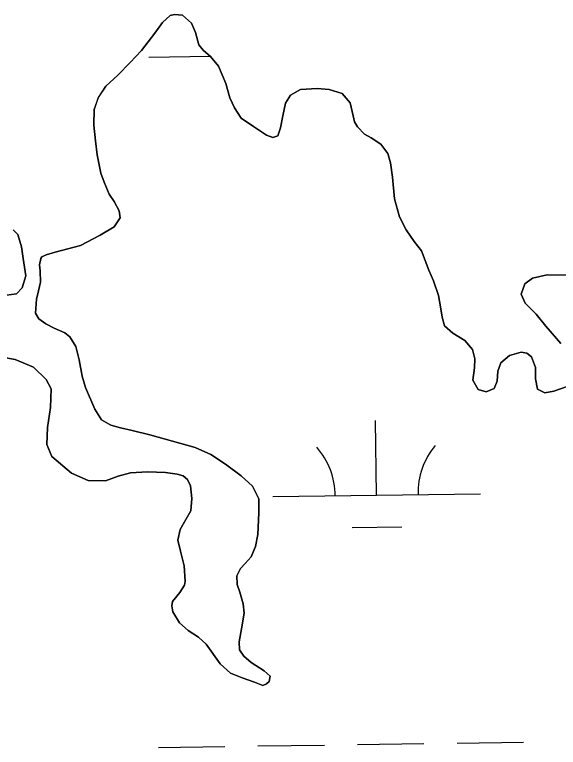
# Model space of a CAD drawing. Extents: x 3767014 to 3805179, y 361544 to 387384.
# Drawn here: x 3781289 to 3781550.9, y 368539.8 to 368892.9 of the extents above; entities that cross this region are included whole.
import ezdxf

# ---------------------------------------------------------------- set-up
doc = ezdxf.new("R2010")
doc.units = 0
doc.layers.add('V-TOPO-SHOR', color=7, linetype='Continuous')
doc.layers.add('V-WETL-SWMP', color=7, linetype='Continuous')

msp = doc.modelspace()

# ---------------------------------------------------------------- linework, layer by layer
at = {"layer": 'V-TOPO-SHOR'}
for points in [[(3781474.342, 368795.442), (3781471.987, 368804.146), (3781471.045, 368814.638), (3781470.097, 368821.525), (3781468.819, 368825.974), (3781465.493, 368830.563), (3781460.746, 368833.561), (3781457.588, 368835.335), (3781454.19, 368838.851), (3781452.668, 368841.346), (3781452.111, 368844.156), (3781450.69, 368850.449), (3781446.782, 368854.928), (3781440.604, 368856.821), (3781434.748, 368857.357), (3781426.679, 368856.866), (3781421.881, 368854.117), (3781419.442, 368850.357), (3781418.133, 368844.193), (3781417.109, 368838.325), (3781415.743, 368834.594), (3781413.328, 368833.754), (3781410.283, 368834.848), (3781404.145, 368838.978), (3781398.108, 368843.017), (3781394.87, 368848), (3781392.705, 368852.813), (3781390.684, 368859.774), (3781387.266, 368868.06), (3781383.352, 368872.832), (3781379.872, 368875.765), (3781377.765, 368878.341), (3781376.059, 368884.335), (3781374.193, 368888.866), (3781369.915, 368892.652), (3781366.011, 368892.945), (3781363.98, 368892.507), (3781360.166, 368889.199), (3781356.597, 368883.952), (3781350.178, 368875.713), (3781344.581, 368869.829), (3781338.789, 368863.845), (3781332.887, 368858.443), (3781329.319, 368853.097), (3781327.323, 368847.207), (3781327.12, 368839.705), (3781327.988, 368832.134), (3781328.836, 368825.339), (3781329.616, 368821.368), (3781330.513, 368816.618), (3781332.082, 368812.178), (3781334.56, 368806.495), (3781336.983, 368802.954), (3781339.334, 368798.436), (3781339.906, 368795.043), (3781336.993, 368790.689), (3781330.18, 368786.722), (3781320.665, 368781.716), (3781308.479, 368778.495), (3781304.129, 368777.221), (3781302.11, 368776.197), (3781301.641, 368775.503), (3781301.037, 368772.373), (3781301.303, 368769.459), (3781301.438, 368764.009), (3781300.568, 368759.803), (3781299.498, 368755.785), (3781299.079, 368749.153), (3781300.609, 368746.272), (3781303.977, 368743.92), (3781308.116, 368741.881), (3781313.138, 368739.571), (3781315.522, 368737.682), (3781318.559, 368732.986), (3781320.081, 368726.598), (3781321.541, 368718.652), (3781323.134, 368713.239), (3781327.579, 368702.836), (3781330.919, 368697.66), (3781335.269, 368695.041), (3781339.969, 368693.892), (3781345.648, 368692.573), (3781354.172, 368690.445), (3781376.034, 368684.268), (3781383.516, 368680.949), (3781390.641, 368676.257), (3781398.079, 368670.696), (3781403.654, 368665.771), (3781406.726, 368659.617), (3781406.699, 368652.801), (3781406.179, 368642.37), (3781405.054, 368636.599), (3781402.939, 368631.582), (3781400.094, 368628.493), (3781397.821, 368626.003), (3781396.058, 368622.456), (3781396.256, 368618.372), (3781397.42, 368614.604), (3781399.019, 368608.996), (3781399.519, 368604.529), (3781398.341, 368597.003)], [(3781555.22, 368713.715), (3781548.754, 368711.413), (3781544.392, 368710.622), (3781540.941, 368712.387), (3781539.942, 368717.425), (3781540.001, 368722.879), (3781538.023, 368728.087), (3781535.84, 368729.785), (3781533.005, 368730.203), (3781527.396, 368728.702), (3781523.199, 368725.189), (3781521.739, 368721.161), (3781521.471, 368716.289), (3781520.097, 368712.846), (3781516.144, 368711.191), (3781512.323, 368712.265), (3781509.679, 368716.776), (3781510.506, 368722.736), (3781510.789, 368727.024), (3781509.509, 368731.569), (3781505.898, 368735.862), (3781500.065, 368739.417), (3781496.086, 368742.921), (3781494.913, 368747.078), (3781494.204, 368752.123), (3781493.192, 368757.55), (3781490.778, 368764.695), (3781488.607, 368769.801), (3781485.066, 368779.156), (3781481.549, 368783.547), (3781477.707, 368789.296), (3781474.342, 368795.442)], [(3781285.042, 368757.765), (3781289.893, 368758.369), (3781292.548, 368761.259), (3781294.446, 368767.149), (3781293.172, 368775.39), (3781292.351, 368781.114), (3781290.553, 368786.912), (3781288.353, 368789.194)], [(3781554.966, 368767.352), (3781545.517, 368767.604), (3781538.451, 368765.969), (3781534.82, 368763.153), (3781532.993, 368758.24), (3781534.951, 368753.909), (3781540.243, 368748.588), (3781544.962, 368742.765), (3781552.078, 368734.471)], [(3781398.341, 368597.003), (3781397.135, 368590.646), (3781397.327, 368586.853), (3781399.349, 368583.789), (3781403.027, 368580.764), (3781409.165, 368576.632), (3781412.048, 368574.172), (3781411.624, 368571.63), (3781410.291, 368570.428), (3781408.557, 368569.705), (3781404.624, 368571.264), (3781398.634, 368573.355), (3781392.93, 368575.647), (3781387.956, 368580.003), (3781381.296, 368589.477), (3781377.609, 368592.891), (3781372.661, 368596.077), (3781368.481, 368599.772), (3781365.233, 368605.144), (3781364.676, 368608.05), (3781365.014, 368610.102), (3781368.51, 368614.473), (3781370.757, 368618.034), (3781371.101, 368619.892), (3781370.722, 368627.379), (3781368.895, 368634.342), (3781367.594, 368639.665), (3781368.731, 368644.853), (3781371.533, 368649.692), (3781373.868, 368653.743), (3781374.4, 368659.694), (3781373.763, 368665.812), (3781372.323, 368668.892), (3781370.138, 368670.688), (3781367.295, 368671.493), (3781361.629, 368672.326), (3781352.955, 368672.601), (3781344.788, 368672.204), (3781338.892, 368670.5), (3781332.715, 368668.302), (3781324.435, 368668.489), (3781316.366, 368671.989), (3781306.92, 368679.933), (3781304.539, 368685.714), (3781304.821, 368693.996), (3781306.241, 368703.573), (3781306.601, 368712.635), (3781304.152, 368717.151), (3781298.069, 368723.037), (3781289.312, 368726.715), (3781280.022, 368728.335)]]:
    msp.add_lwpolyline(points, dxfattribs=at)
at = {"layer": 'V-WETL-SWMP'}
for p, q in [((3781353.607, 368872.467), (3781383.296, 368872.879)), ((3781463.394, 368661.368), (3781462.894, 368697.364)), ((3781413.398, 368660.673), (3781513.389, 368662.062)), ((3781451.609, 368645.771), (3781475.607, 368646.105)), ((3781358.228, 368539.824), (3781390.225, 368540.269)), ((3781406.223, 368540.491), (3781438.22, 368540.935)), ((3781454.218, 368541.158), (3781486.215, 368541.602)), ((3781502.214, 368541.824), (3781534.211, 368542.269))]:
    msp.add_line(p, q, dxfattribs=at)
for points in [[(3781397.42, 368614.603), (3781396.256, 368618.371), (3781396.058, 368622.455), (3781397.82, 368626.003), (3781400.095, 368628.493), (3781402.939, 368631.582), (3781405.055, 368636.599), (3781406.178, 368642.371), (3781406.699, 368652.801), (3781406.725, 368659.616), (3781403.653, 368665.771), (3781398.079, 368670.696), (3781390.64, 368676.256), (3781383.515, 368680.948), (3781376.034, 368684.268), (3781354.171, 368690.446), (3781345.648, 368692.572), (3781339.969, 368693.892), (3781335.268, 368695.041), (3781330.919, 368697.66), (3781327.579, 368702.835), (3781323.135, 368713.239), (3781321.541, 368718.652), (3781320.08, 368726.599), (3781318.559, 368732.987), (3781315.522, 368737.682), (3781313.139, 368739.571), (3781308.117, 368741.881), (3781303.978, 368743.92), (3781300.609, 368746.271), (3781299.078, 368749.154), (3781299.498, 368755.784), (3781300.567, 368759.802), (3781301.437, 368764.01), (3781301.302, 368769.459), (3781301.036, 368772.373), (3781301.64, 368775.503), (3781302.11, 368776.196), (3781304.129, 368777.22), (3781308.478, 368778.495), (3781320.665, 368781.717), (3781330.18, 368786.722), (3781336.994, 368790.688), (3781339.905, 368795.043), (3781339.334, 368798.436), (3781336.984, 368802.954), (3781334.56, 368806.496), (3781332.083, 368812.179), (3781330.513, 368816.619), (3781329.617, 368821.367), (3781328.837, 368825.339), (3781327.988, 368832.133), (3781327.119, 368839.706), (3781327.323, 368847.207), (3781329.32, 368853.098), (3781332.887, 368858.443), (3781338.79, 368863.846), (3781344.581, 368869.83), (3781350.179, 368875.713), (3781356.596, 368883.952), (3781360.166, 368889.2), (3781363.979, 368892.507), (3781366.012, 368892.946), (3781369.914, 368892.653), (3781374.194, 368888.865), (3781376.058, 368884.335), (3781377.764, 368878.341), (3781379.872, 368875.764), (3781383.352, 368872.832), (3781387.266, 368868.061), (3781390.684, 368859.773), (3781392.705, 368852.813), (3781394.869, 368847.999), (3781398.107, 368843.017), (3781404.146, 368838.979), (3781410.284, 368834.847), (3781413.329, 368833.754), (3781415.742, 368834.593), (3781417.11, 368838.326), (3781418.133, 368844.193), (3781419.441, 368850.358), (3781421.88, 368854.118), (3781426.68, 368856.865), (3781434.748, 368857.357), (3781440.603, 368856.82), (3781446.783, 368854.928), (3781450.69, 368850.449), (3781452.111, 368844.156), (3781452.668, 368841.346), (3781454.19, 368838.852), (3781457.587, 368835.334), (3781460.746, 368833.562), (3781465.493, 368830.564), (3781468.819, 368825.973), (3781470.097, 368821.526), (3781471.046, 368814.638), (3781471.987, 368804.146), (3781474.343, 368795.443), (3781477.708, 368789.295), (3781481.549, 368783.548), (3781485.065, 368779.157)], [(3781288.353, 368789.194), (3781290.552, 368786.912), (3781292.35, 368781.115), (3781293.173, 368775.391), (3781294.447, 368767.148), (3781292.548, 368761.259), (3781289.893, 368758.37), (3781285.041, 368757.764)], [(3781485.065, 368779.157), (3781488.606, 368769.801), (3781490.777, 368764.695), (3781493.193, 368757.55), (3781494.203, 368752.123), (3781494.912, 368747.078), (3781496.085, 368742.921), (3781500.066, 368739.417), (3781505.898, 368735.861), (3781509.509, 368731.569), (3781510.789, 368727.025), (3781510.506, 368722.735), (3781509.679, 368716.776), (3781512.322, 368712.265), (3781516.145, 368711.191), (3781520.096, 368712.847), (3781521.471, 368716.288), (3781521.74, 368721.162), (3781523.199, 368725.19), (3781527.396, 368728.701), (3781533.005, 368730.203), (3781535.839, 368729.786), (3781538.022, 368728.087), (3781540.001, 368722.879), (3781539.941, 368717.426), (3781540.941, 368712.388), (3781544.392, 368710.623), (3781548.754, 368711.412), (3781555.22, 368713.714)], [(3781552.079, 368734.471), (3781544.962, 368742.765), (3781540.242, 368748.587), (3781534.951, 368753.908), (3781532.994, 368758.241), (3781534.82, 368763.154), (3781538.45, 368765.969), (3781545.516, 368767.604), (3781554.966, 368767.351)], [(3781280.023, 368728.336), (3781289.312, 368726.715), (3781298.068, 368723.037), (3781304.152, 368717.152), (3781306.6, 368712.636), (3781306.24, 368703.573), (3781304.821, 368693.997), (3781304.539, 368685.715), (3781306.921, 368679.933), (3781316.366, 368671.988), (3781324.435, 368668.488), (3781332.715, 368668.303), (3781338.892, 368670.5), (3781344.788, 368672.203), (3781352.956, 368672.6), (3781361.628, 368672.327), (3781367.295, 368671.493), (3781370.138, 368670.688), (3781372.324, 368668.892), (3781373.764, 368665.812), (3781374.401, 368659.694), (3781373.867, 368653.742), (3781371.533, 368649.693), (3781368.732, 368644.853), (3781367.594, 368639.666), (3781368.894, 368634.343), (3781370.721, 368627.379), (3781371.101, 368619.892), (3781370.757, 368618.033), (3781368.509, 368614.473), (3781365.014, 368610.103), (3781364.676, 368608.05), (3781365.234, 368605.143), (3781368.482, 368599.772), (3781372.662, 368596.078), (3781377.609, 368592.89), (3781381.295, 368589.476), (3781387.955, 368580.003), (3781392.93, 368575.647), (3781398.633, 368573.354), (3781404.624, 368571.263), (3781408.557, 368569.705), (3781410.291, 368570.429), (3781411.624, 368571.63), (3781412.048, 368574.172), (3781409.164, 368576.632), (3781403.026, 368580.764), (3781399.349, 368583.789), (3781397.327, 368586.854), (3781397.135, 368590.646), (3781398.341, 368597.004), (3781399.519, 368604.53), (3781399.019, 368608.996), (3781397.42, 368614.603)]]:
    msp.add_lwpolyline(points, dxfattribs=at)
for centre, start, end in [((3781408.149, 368661.075), 0.02404, 41.5677), ((3781518.625, 368662.61), 140.02403, 181.56769)]:
    msp.add_arc(centre, 35.246, start, end, dxfattribs=at)

doc.saveas('drawing.dxf')
